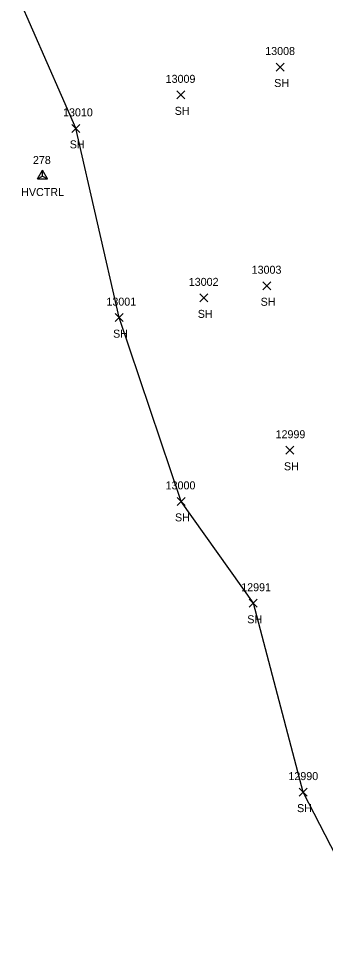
# Model space of a CAD drawing. Extents: x 1439173 to 1457902, y 641926 to 659889.
# Drawn here: x 1447182.2 to 1447259, y 650575.7 to 650806 of the extents above; entities that cross this region are included whole.
import ezdxf

# ---------------------------------------------------------------- set-up
doc = ezdxf.new("R2010")
doc.units = 0
for name, color, linetype in [('C_A', 7, 'Continuous'), ('C_I', 7, 'Continuous'), ('CPSM', 7, 'Continuous'), ('L_A', 7, 'Continuous'), ('L_I', 7, 'Continuous'), ('L_TIC', 7, 'Continuous'), ('LSOGP', 7, 'Continuous')]:
    doc.layers.add(name, color=color, linetype=linetype)

msp = doc.modelspace()

# ---------------------------------------------------------------- linework, layer by layer
at = {"layer": 'CPSM'}
for p, q in [((1447186.97, 650765.94), (1447188.22, 650768.11)), ((1447189.47, 650765.94), (1447188.22, 650768.11)), ((1447188.22, 650766.66), (1447188.22, 650768.11)), ((1447186.97, 650765.94), (1447188.22, 650766.66)), ((1447186.97, 650765.94), (1447189.47, 650765.94)), ((1447188.22, 650766.66), (1447188.22, 650766.66)), ((1447188.22, 650766.66), (1447189.47, 650765.94))]:
    msp.add_line(p, q, dxfattribs=at)
at = {"layer": 'L_TIC'}
for points in [[(1447246.68, 650792.89), (1447248.68, 650794.89)], [(1447248.68, 650792.89), (1447246.68, 650794.89)], [(1447221.8, 650785.94), (1447223.8, 650787.94)], [(1447223.8, 650785.94), (1447221.8, 650787.94)], [(1447195.58, 650777.57), (1447197.58, 650779.57)], [(1447197.58, 650777.57), (1447195.58, 650779.57)], [(1447243.29, 650738.25), (1447245.29, 650740.25)], [(1447245.29, 650738.25), (1447243.29, 650740.25)], [(1447227.57, 650735.22), (1447229.57, 650737.22)], [(1447229.57, 650735.22), (1447227.57, 650737.22)], [(1447206.41, 650730.28), (1447208.41, 650732.28)], [(1447208.41, 650730.28), (1447206.41, 650732.28)], [(1447249.12, 650697.15), (1447251.12, 650699.15)], [(1447251.12, 650697.15), (1447249.12, 650699.15)], [(1447221.88, 650684.38), (1447223.88, 650686.38)], [(1447223.88, 650684.38), (1447221.88, 650686.38)], [(1447239.95, 650658.93), (1447241.95, 650660.93)], [(1447241.95, 650658.93), (1447239.95, 650660.93)], [(1447252.4, 650611.75), (1447254.4, 650613.75)], [(1447254.4, 650611.75), (1447252.4, 650613.75)]]:
    msp.add_lwpolyline(points, dxfattribs=at)
at = {"layer": 'LSOGP'}
msp.add_lwpolyline([(1447366.03, 650335.47), (1447351.22, 650363.2), (1447341.47, 650399.56), (1447322.23, 650418.98), (1447319.2, 650428.9), (1447316.98, 650435.85), (1447313.15, 650445.42), (1447297.98, 650478.69), (1447291.04, 650503.57), (1447286.19, 650522.95), (1447285.42, 650527.71), (1447274.1, 650572.72), (1447253.41, 650612.75), (1447240.96, 650659.93), (1447222.88, 650685.38), (1447207.41, 650731.29), (1447196.59, 650778.58), (1447182.24, 650811.35)], dxfattribs=at)

# ---------------------------------------------------------------- texts
at = {"layer": 'C_A'}
msp.add_text('HVCTRL', height=2, dxfattribs=at).set_placement((1447182.92, 650761.66))
at = {"layer": 'C_I'}
msp.add_text('278', height=2, dxfattribs=at).set_placement((1447185.86, 650769.66))
at = {"layer": 'L_A'}
for p in [(1447246.17, 650788.89), (1447221.29, 650781.94), (1447195.07, 650773.57), (1447242.78, 650734.25), (1447227.06, 650731.22), (1447205.9, 650726.28), (1447248.61, 650693.15), (1447221.37, 650680.38), (1447239.44, 650654.93), (1447251.89, 650607.75)]:
    msp.add_text('SH', height=2, dxfattribs=at).set_placement(p)
at = {"layer": 'L_I'}
for s, p in [('13008', (1447243.93, 650796.89)), ('13009', (1447219.04, 650789.94)), ('13010', (1447193.39, 650781.57)), ('13003', (1447240.54, 650742.25)), ('13002', (1447224.82, 650739.22)), ('13001', (1447204.23, 650734.28)), ('12999', (1447246.52, 650701.15)), ('13000', (1447219.04, 650688.38)), ('12991', (1447237.93, 650662.93)), ('12990', (1447249.73, 650615.75))]:
    msp.add_text(s, height=2, dxfattribs=at).set_placement(p)

doc.saveas('drawing.dxf')
